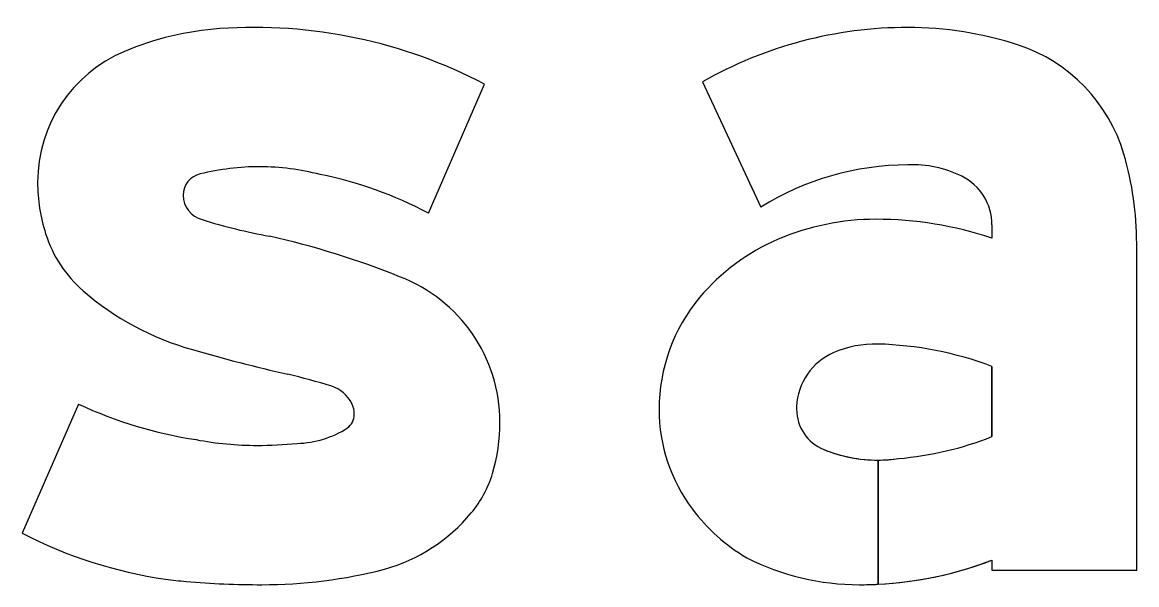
# Model space of a CAD drawing. Extents: x 1806251 to 1809821, y 414895 to 422886.
# Drawn here: x 1809677.4613 to 1809677.6666, y 414942.3102 to 414942.4138 of the extents above; entities that cross this region are included whole.
import ezdxf

# ---------------------------------------------------------------- set-up
doc = ezdxf.new("R2010")
doc.units = 0
for name, color, linetype in [('GSBWFILL', 7, 'Continuous'), ('GSCOLORFILL', 7, 'Continuous'), ('GSOUTLINE', 7, 'Continuous')]:
    doc.layers.add(name, color=color, linetype=linetype)

msp = doc.modelspace()

# ---------------------------------------------------------------- linework, layer by layer
at = {"layer": 'GSBWFILL'}
for p, q in [((1809677.5361310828, 414942.3786575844), (1809677.5464811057, 414942.4024183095)), ((1809677.4716768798, 414942.343492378), (1809677.46132619, 414942.31973165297)), ((1809677.46132619, 414942.31973165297), (1809677.46132619, 414942.31973165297))]:
    msp.add_line(p, q, dxfattribs=at)
for points in [[(1809677.5866506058, 414942.40285366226), (1809677.5973531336, 414942.379751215)], [(1809677.6399480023, 414942.37650301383), (1809677.6399480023, 414942.3740472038)], [(1809677.6399480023, 414942.31475823), (1809677.6399480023, 414942.31289203), (1809677.666607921, 414942.31289203), (1809677.666607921, 414942.3730397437)], [(1809677.6399480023, 414942.3504478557), (1809677.6399480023, 414942.3374965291)], [(1809677.618956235, 414942.31031231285), (1809677.618956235, 414942.3331842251)], [(1809677.6189629, 414942.33318422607), (1809677.6189629, 414942.310312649)]]:
    msp.add_lwpolyline(points, dxfattribs=at)
for centre, major_axis, ratio, start_param, end_param in [((1809677.5040494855, 414942.32148628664), (5.595456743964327e-18, 0.09138074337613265), 0.9999946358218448, 5.800291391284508, 6.352301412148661), ((1809677.6244652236, 414942.3364580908), (4.678698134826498e-18, 0.07640893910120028), 0.9999969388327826, 4.960524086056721e-16, 0.5177189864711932), ((1809677.6244652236, 414942.3476166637), (3.995432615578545e-18, 0.06525036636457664), 0.9999969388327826, 5.9661296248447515, 6.283185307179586), ((1809677.5017052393, 414942.35717161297), (3.405673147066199e-18, 0.055618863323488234), 0.9999946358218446, 0.07137800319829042, 0.3980065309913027), ((1809677.6354575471, 414942.3811171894), (1.836510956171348e-18, 0.029992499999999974), 0.999996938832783, 4.9971653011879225, 5.966129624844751), ((1809677.4902739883, 414942.3843601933), (1.5996888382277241e-18, 0.026124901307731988), 0.9999946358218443, 0.3980064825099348, 1.5707963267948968), ((1809677.6078643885, 414942.3730397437), (3.597014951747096e-18, 0.05874371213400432), 0.9999969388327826, 4.712388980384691, 4.997165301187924), ((1809677.5050802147, 414942.34095587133), (2.8323080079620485e-18, 0.04625510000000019), 0.9999946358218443, 2.4802620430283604e-16, 0.23975680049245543), ((1809677.5050802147, 414942.3434165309), (2.68163605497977e-18, 0.0437944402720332), 0.9999946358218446, 6.027142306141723, 6.283185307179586), ((1809677.6244652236, 414942.3364580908), (3.127866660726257e-18, 0.05108193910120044), 0.9999969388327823, 0, 0.5594952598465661), ((1809677.6254191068, 414942.3673669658), (1.2366240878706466e-18, 0.020195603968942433), 0.9999969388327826, 5.822746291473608, 6.330435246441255), ((1809677.4953544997, 414942.3843601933), (1.910782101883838e-18, 0.031205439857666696), 0.9999946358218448, 1.5707963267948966, 1.8797788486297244), ((1809677.494964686, 414942.38198431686), (2.448681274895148e-19, 0.003999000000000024), 0.9999946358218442, 0.21891049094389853, 1.5707963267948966), ((1809677.5020004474, 414942.31457450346), (4.44578073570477e-18, 0.0726051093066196), 0.9999946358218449, 5.793797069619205, 6.0867463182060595), ((1809677.629950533, 414942.37650301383), (6.121703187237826e-19, 0.00999749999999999), 0.9999969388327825, 4.712388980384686, 5.822746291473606), ((1809677.4956311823, 414942.38198431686), (2.8567948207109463e-19, 0.004665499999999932), 0.9999946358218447, 1.5707963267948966, 2.888079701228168), ((1809677.5243190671, 414942.4724706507), (6.097777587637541e-18, 0.09958426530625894), 0.9999946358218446, 2.83708001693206, 2.965597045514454), ((1809677.6185664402, 414942.3318227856), (2.7990122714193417e-18, 0.04571133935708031), 0.9999969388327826, 7.440786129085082e-16, 0.4045122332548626), ((1809677.6185664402, 414942.3102351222), (4.1208754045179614e-18, 0.06729900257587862), 0.9999969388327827, 5.959870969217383, 6.283185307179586), ((1809677.4878496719, 414942.3819645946), (1.428397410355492e-18, 0.023327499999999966), 0.9999946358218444, 1.8797788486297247, 2.4256595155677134), ((1809677.4720250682, 414942.22057286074), (9.659483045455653e-18, 0.1577513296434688), 0.9999946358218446, 5.901211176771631, 6.060376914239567), ((1809677.6154362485, 414942.33862658), (2.3406194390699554e-18, 0.03822521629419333), 0.9999969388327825, 0.3992851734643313, 0.87592986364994), ((1809677.520644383, 414942.340165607), (1.754888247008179e-18, 0.028659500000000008), 0.9999946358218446, 4.71238898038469, 5.919950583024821), ((1809677.5066138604, 414942.40353526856), (3.1790347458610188e-18, 0.05191757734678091), 0.9999946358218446, 2.4256595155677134, 2.8694027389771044), ((1809677.6107350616, 414942.342545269), (1.965862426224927e-18, 0.032104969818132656), 0.9999969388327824, 0.8759298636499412, 1.5707963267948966), ((1809677.5817497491, 414942.66166231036), (1.9640583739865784e-17, 0.3207550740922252), 0.9999946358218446, 2.860128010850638, 2.9166665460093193), ((1809677.6184450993, 414942.33528234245), (1.1803735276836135e-18, 0.019276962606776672), 0.9999969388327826, 6.259454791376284, 6.691732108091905), ((1809677.6170438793, 414942.28903949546), (4.013212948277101e-18, 0.0655407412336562), 0.9999969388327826, 5.926185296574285, 6.254823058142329), ((1809677.615288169, 414942.3425748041), (6.937930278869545e-19, 0.011330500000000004), 0.9999969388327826, 0.4085468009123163, 1.5307853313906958), ((1809677.4768400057, 414942.2089295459), (8.816111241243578e-18, 0.1439780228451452), 0.9999946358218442, 5.990951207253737, 6.049280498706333), ((1809677.5160659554, 414942.3403991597), (4.156944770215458e-19, 0.0067888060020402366), 0.9999946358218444, 5.207729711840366, 5.9449308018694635), ((1809677.5051625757, 414942.4151709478), (4.8443632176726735e-18, 0.0791144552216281), 0.9999946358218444, 2.7045504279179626, 2.9917182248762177), ((1809677.517648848, 414942.3415916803), (2.962682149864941e-19, 0.004838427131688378), 0.9999946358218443, 4.71238898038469, 5.146352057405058), ((1809677.6160259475, 414942.342545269), (7.390052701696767e-19, 0.0120688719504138), 0.9999969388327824, 1.5307853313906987, 1.5707963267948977), ((1809677.5194048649, 414942.3415916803), (1.8874261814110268e-19, 0.003082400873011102), 0.9999946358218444, 3.7692323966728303, 4.71238898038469), ((1809677.6093160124, 414942.342545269), (1.8789704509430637e-18, 0.03068591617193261), 0.9999969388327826, 1.5707963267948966, 2.2139400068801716), ((1809677.611955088, 414942.342545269), (4.897362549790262e-19, 0.007997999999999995), 0.9999969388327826, 1.5707963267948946, 2.7570271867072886), ((1809677.5114651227, 414942.35429543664), (1.1056815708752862e-18, 0.01805715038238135), 0.9999946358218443, 3.1694135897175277, 3.711965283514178), ((1809677.5158482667, 414942.340165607), (2.0485672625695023e-18, 0.033455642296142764), 0.9999946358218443, 4.4265503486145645, 4.71238898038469), ((1809677.50460937, 414942.39652308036), (3.7127815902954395e-18, 0.06063432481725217), 0.9999946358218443, 2.95481032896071, 3.1415926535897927), ((1809677.6174016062, 414942.39483788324), (3.772813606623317e-18, 0.06161472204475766), 0.9999969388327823, 3.2285621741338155, 3.5162209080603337), ((1809677.50460937, 414942.4119979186), (4.660342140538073e-18, 0.07610916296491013), 0.9999946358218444, 3.141592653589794, 3.2384220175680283), ((1809677.618956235, 414942.35984422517), (1.6324541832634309e-18, 0.02666000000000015), 0.9999969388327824, 2.7570271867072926, 3.1415926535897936), ((1809677.618956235, 414942.35984422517), (1.632454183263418e-18, 0.026659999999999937), 0.9999969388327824, 3.141842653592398, 3.284509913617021), ((1809677.528762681, 414942.33637021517), (1.2243406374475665e-18, 0.019995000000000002), 0.9999946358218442, 4.009586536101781, 4.426550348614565), ((1809677.5194840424, 414942.3437782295), (1.9511716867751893e-18, 0.03186505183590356), 0.9999946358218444, 3.4142597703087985, 4.020407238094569), ((1809677.6120392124, 414942.34458615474), (2.0873501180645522e-18, 0.03408901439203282), 0.9999969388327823, 2.2139400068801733, 2.6111245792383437), ((1809677.4993485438, 414942.3927606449), (5.041516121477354e-18, 0.08233420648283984), 0.9999946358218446, 2.6615606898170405, 2.9996886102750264), ((1809677.6155307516, 414942.3560945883), (2.8086391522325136e-18, 0.04586855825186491), 0.9999969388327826, 2.6724432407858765, 3.1415926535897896), ((1809677.6155307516, 414942.3782665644), (4.1662811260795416e-18, 0.06804053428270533), 0.9999969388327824, 3.192056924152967, 3.5086436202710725), ((1809677.5054606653, 414942.40085317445), (5.5493121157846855e-18, 0.09062714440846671), 0.9999946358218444, 3.141592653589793, 3.3936798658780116), ((1809677.4971303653, 414942.3772340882), (4.081135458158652e-18, 0.0666500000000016), 0.9999946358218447, 2.999688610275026, 3.056978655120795), ((1809677.5054606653, 414942.4739500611), (1.0025205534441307e-17, 0.1637240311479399), 0.9999946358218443, 3.0562043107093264, 3.1415926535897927), ((1809677.6155307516, 414942.3782665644), (4.166281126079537e-18, 0.06804053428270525), 0.9999969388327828, 3.1415926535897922, 3.1919588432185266)]:
    msp.add_ellipse(centre, major_axis=major_axis, ratio=ratio, start_param=start_param, end_param=end_param, dxfattribs=at)
at = {"layer": 'GSCOLORFILL'}
for p, q in [((1809677.5361310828, 414942.3786575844), (1809677.5464811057, 414942.4024183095)), ((1809677.4716768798, 414942.343492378), (1809677.46132619, 414942.31973165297)), ((1809677.46132619, 414942.31973165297), (1809677.46132619, 414942.31973165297))]:
    msp.add_line(p, q, dxfattribs=at)
for points in [[(1809677.5866506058, 414942.40285366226), (1809677.5973531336, 414942.379751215)], [(1809677.6399480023, 414942.37650301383), (1809677.6399480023, 414942.3740472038)], [(1809677.6399480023, 414942.31475823), (1809677.6399480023, 414942.31289203), (1809677.666607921, 414942.31289203), (1809677.666607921, 414942.3730397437)], [(1809677.6399480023, 414942.3504478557), (1809677.6399480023, 414942.3374965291)], [(1809677.618956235, 414942.31031231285), (1809677.618956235, 414942.3331842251)], [(1809677.6189629, 414942.33318422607), (1809677.6189629, 414942.310312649)]]:
    msp.add_lwpolyline(points, dxfattribs=at)
for centre, major_axis, ratio, start_param, end_param in [((1809677.5040494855, 414942.32148628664), (5.595456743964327e-18, 0.09138074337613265), 0.9999946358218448, 5.800291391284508, 6.352301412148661), ((1809677.6244652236, 414942.3364580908), (4.678698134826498e-18, 0.07640893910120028), 0.9999969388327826, 4.960524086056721e-16, 0.5177189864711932), ((1809677.6244652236, 414942.3476166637), (3.995432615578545e-18, 0.06525036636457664), 0.9999969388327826, 5.9661296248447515, 6.283185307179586), ((1809677.5017052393, 414942.35717161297), (3.405673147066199e-18, 0.055618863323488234), 0.9999946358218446, 0.07137800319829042, 0.3980065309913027), ((1809677.6354575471, 414942.3811171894), (1.836510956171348e-18, 0.029992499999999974), 0.999996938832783, 4.9971653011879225, 5.966129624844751), ((1809677.4902739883, 414942.3843601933), (1.5996888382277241e-18, 0.026124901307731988), 0.9999946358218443, 0.3980064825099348, 1.5707963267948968), ((1809677.6078643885, 414942.3730397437), (3.597014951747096e-18, 0.05874371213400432), 0.9999969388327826, 4.712388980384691, 4.997165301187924), ((1809677.5050802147, 414942.34095587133), (2.8323080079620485e-18, 0.04625510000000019), 0.9999946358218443, 2.4802620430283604e-16, 0.23975680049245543), ((1809677.5050802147, 414942.3434165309), (2.68163605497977e-18, 0.0437944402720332), 0.9999946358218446, 6.027142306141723, 6.283185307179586), ((1809677.6244652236, 414942.3364580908), (3.127866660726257e-18, 0.05108193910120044), 0.9999969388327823, 0, 0.5594952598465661), ((1809677.6254191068, 414942.3673669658), (1.2366240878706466e-18, 0.020195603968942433), 0.9999969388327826, 5.822746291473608, 6.330435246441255), ((1809677.4953544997, 414942.3843601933), (1.910782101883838e-18, 0.031205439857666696), 0.9999946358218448, 1.5707963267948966, 1.8797788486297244), ((1809677.494964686, 414942.38198431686), (2.448681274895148e-19, 0.003999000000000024), 0.9999946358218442, 0.21891049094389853, 1.5707963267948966), ((1809677.5020004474, 414942.31457450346), (4.44578073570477e-18, 0.0726051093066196), 0.9999946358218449, 5.793797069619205, 6.0867463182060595), ((1809677.629950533, 414942.37650301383), (6.121703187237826e-19, 0.00999749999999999), 0.9999969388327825, 4.712388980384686, 5.822746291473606), ((1809677.4956311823, 414942.38198431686), (2.8567948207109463e-19, 0.004665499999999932), 0.9999946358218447, 1.5707963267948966, 2.888079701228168), ((1809677.5243190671, 414942.4724706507), (6.097777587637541e-18, 0.09958426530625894), 0.9999946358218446, 2.83708001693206, 2.965597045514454), ((1809677.6185664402, 414942.3318227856), (2.7990122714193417e-18, 0.04571133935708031), 0.9999969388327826, 7.440786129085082e-16, 0.4045122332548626), ((1809677.6185664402, 414942.3102351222), (4.1208754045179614e-18, 0.06729900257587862), 0.9999969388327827, 5.959870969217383, 6.283185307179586), ((1809677.4878496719, 414942.3819645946), (1.428397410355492e-18, 0.023327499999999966), 0.9999946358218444, 1.8797788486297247, 2.4256595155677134), ((1809677.4720250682, 414942.22057286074), (9.659483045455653e-18, 0.1577513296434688), 0.9999946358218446, 5.901211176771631, 6.060376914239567), ((1809677.6154362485, 414942.33862658), (2.3406194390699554e-18, 0.03822521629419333), 0.9999969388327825, 0.3992851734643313, 0.87592986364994), ((1809677.520644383, 414942.340165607), (1.754888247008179e-18, 0.028659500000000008), 0.9999946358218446, 4.71238898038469, 5.919950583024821), ((1809677.5066138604, 414942.40353526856), (3.1790347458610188e-18, 0.05191757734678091), 0.9999946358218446, 2.4256595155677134, 2.8694027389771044), ((1809677.6107350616, 414942.342545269), (1.965862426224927e-18, 0.032104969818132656), 0.9999969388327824, 0.8759298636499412, 1.5707963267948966), ((1809677.5817497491, 414942.66166231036), (1.9640583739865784e-17, 0.3207550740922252), 0.9999946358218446, 2.860128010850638, 2.9166665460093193), ((1809677.6184450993, 414942.33528234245), (1.1803735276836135e-18, 0.019276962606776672), 0.9999969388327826, 6.259454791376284, 6.691732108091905), ((1809677.6170438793, 414942.28903949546), (4.013212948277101e-18, 0.0655407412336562), 0.9999969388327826, 5.926185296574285, 6.254823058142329), ((1809677.615288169, 414942.3425748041), (6.937930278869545e-19, 0.011330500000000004), 0.9999969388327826, 0.4085468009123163, 1.5307853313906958), ((1809677.4768400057, 414942.2089295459), (8.816111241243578e-18, 0.1439780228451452), 0.9999946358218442, 5.990951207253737, 6.049280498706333), ((1809677.5160659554, 414942.3403991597), (4.156944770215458e-19, 0.0067888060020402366), 0.9999946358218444, 5.207729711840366, 5.9449308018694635), ((1809677.5051625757, 414942.4151709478), (4.8443632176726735e-18, 0.0791144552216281), 0.9999946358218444, 2.7045504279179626, 2.9917182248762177), ((1809677.517648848, 414942.3415916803), (2.962682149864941e-19, 0.004838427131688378), 0.9999946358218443, 4.71238898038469, 5.146352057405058), ((1809677.6160259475, 414942.342545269), (7.390052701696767e-19, 0.0120688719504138), 0.9999969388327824, 1.5307853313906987, 1.5707963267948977), ((1809677.5194048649, 414942.3415916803), (1.8874261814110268e-19, 0.003082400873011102), 0.9999946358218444, 3.7692323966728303, 4.71238898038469), ((1809677.6093160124, 414942.342545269), (1.8789704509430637e-18, 0.03068591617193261), 0.9999969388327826, 1.5707963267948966, 2.2139400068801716), ((1809677.611955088, 414942.342545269), (4.897362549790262e-19, 0.007997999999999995), 0.9999969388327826, 1.5707963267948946, 2.7570271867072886), ((1809677.5114651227, 414942.35429543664), (1.1056815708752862e-18, 0.01805715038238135), 0.9999946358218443, 3.1694135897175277, 3.711965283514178), ((1809677.5158482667, 414942.340165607), (2.0485672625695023e-18, 0.033455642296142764), 0.9999946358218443, 4.4265503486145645, 4.71238898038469), ((1809677.50460937, 414942.39652308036), (3.7127815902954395e-18, 0.06063432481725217), 0.9999946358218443, 2.95481032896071, 3.1415926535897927), ((1809677.6174016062, 414942.39483788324), (3.772813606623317e-18, 0.06161472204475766), 0.9999969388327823, 3.2285621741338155, 3.5162209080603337), ((1809677.50460937, 414942.4119979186), (4.660342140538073e-18, 0.07610916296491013), 0.9999946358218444, 3.141592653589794, 3.2384220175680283), ((1809677.618956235, 414942.35984422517), (1.6324541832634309e-18, 0.02666000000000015), 0.9999969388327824, 2.7570271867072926, 3.1415926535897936), ((1809677.618956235, 414942.35984422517), (1.632454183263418e-18, 0.026659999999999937), 0.9999969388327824, 3.141842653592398, 3.284509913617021), ((1809677.528762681, 414942.33637021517), (1.2243406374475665e-18, 0.019995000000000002), 0.9999946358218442, 4.009586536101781, 4.426550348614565), ((1809677.5194840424, 414942.3437782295), (1.9511716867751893e-18, 0.03186505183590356), 0.9999946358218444, 3.4142597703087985, 4.020407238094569), ((1809677.6120392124, 414942.34458615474), (2.0873501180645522e-18, 0.03408901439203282), 0.9999969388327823, 2.2139400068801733, 2.6111245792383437), ((1809677.4993485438, 414942.3927606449), (5.041516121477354e-18, 0.08233420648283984), 0.9999946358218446, 2.6615606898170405, 2.9996886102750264), ((1809677.6155307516, 414942.3560945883), (2.8086391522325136e-18, 0.04586855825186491), 0.9999969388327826, 2.6724432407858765, 3.1415926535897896), ((1809677.6155307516, 414942.3782665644), (4.1662811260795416e-18, 0.06804053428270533), 0.9999969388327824, 3.192056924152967, 3.5086436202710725), ((1809677.5054606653, 414942.40085317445), (5.5493121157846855e-18, 0.09062714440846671), 0.9999946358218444, 3.141592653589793, 3.3936798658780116), ((1809677.4971303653, 414942.3772340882), (4.081135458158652e-18, 0.0666500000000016), 0.9999946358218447, 2.999688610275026, 3.056978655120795), ((1809677.5054606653, 414942.4739500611), (1.0025205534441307e-17, 0.1637240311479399), 0.9999946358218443, 3.0562043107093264, 3.1415926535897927), ((1809677.6155307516, 414942.3782665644), (4.166281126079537e-18, 0.06804053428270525), 0.9999969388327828, 3.1415926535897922, 3.1919588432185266)]:
    msp.add_ellipse(centre, major_axis=major_axis, ratio=ratio, start_param=start_param, end_param=end_param, dxfattribs=at)
at = {"layer": 'GSOUTLINE'}
for p, q in [((1809677.5361310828, 414942.3786575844), (1809677.5464811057, 414942.4024183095)), ((1809677.4716768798, 414942.343492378), (1809677.46132619, 414942.31973165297)), ((1809677.46132619, 414942.31973165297), (1809677.46132619, 414942.31973165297))]:
    msp.add_line(p, q, dxfattribs=at)
for points in [[(1809677.5866506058, 414942.40285366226), (1809677.5973531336, 414942.379751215)], [(1809677.6399480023, 414942.37650301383), (1809677.6399480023, 414942.3740472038)], [(1809677.6399480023, 414942.31475823), (1809677.6399480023, 414942.31289203), (1809677.666607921, 414942.31289203), (1809677.666607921, 414942.3730397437)], [(1809677.6399480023, 414942.3374965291), (1809677.6399480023, 414942.3504478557)]]:
    msp.add_lwpolyline(points, dxfattribs=at)
for centre, major_axis, ratio, start_param, end_param in [((1809677.5040494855, 414942.32148628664), (5.595456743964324e-18, 0.0913807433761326), 0.9999946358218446, 5.800291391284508, 6.352301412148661), ((1809677.6244652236, 414942.3364580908), (4.678698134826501e-18, 0.07640893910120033), 0.9999969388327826, 6.283185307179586, 6.800904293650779), ((1809677.6244652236, 414942.3476166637), (3.995432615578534e-18, 0.06525036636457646), 0.9999969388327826, 5.9661296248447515, 6.283185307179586), ((1809677.5017052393, 414942.35717161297), (3.405673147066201e-18, 0.05561886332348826), 0.9999946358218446, 0.07137800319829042, 0.3980065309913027), ((1809677.6354575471, 414942.3811171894), (1.8365109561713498e-18, 0.029992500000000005), 0.9999969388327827, 4.997165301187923, 5.9661296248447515), ((1809677.4902739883, 414942.3843601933), (1.5996888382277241e-18, 0.026124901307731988), 0.9999946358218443, 0.3980064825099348, 1.5707963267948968), ((1809677.6078643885, 414942.3730397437), (3.597014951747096e-18, 0.05874371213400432), 0.9999969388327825, 4.71238898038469, 4.997165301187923), ((1809677.5050802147, 414942.34095587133), (2.8323080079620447e-18, 0.046255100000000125), 0.9999946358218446, 2.4802620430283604e-16, 0.23975680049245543), ((1809677.5050802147, 414942.3434165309), (2.6816360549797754e-18, 0.04379444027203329), 0.9999946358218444, 6.027142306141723, 6.283185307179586), ((1809677.6244652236, 414942.3364580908), (3.1278666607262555e-18, 0.051081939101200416), 0.9999969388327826, 0, 0.5594952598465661), ((1809677.6254191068, 414942.3673669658), (1.2366240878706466e-18, 0.020195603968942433), 0.9999969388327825, 5.822746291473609, 6.330435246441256), ((1809677.4953544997, 414942.3843601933), (1.910782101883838e-18, 0.031205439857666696), 0.9999946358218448, 1.5707963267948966, 1.8797788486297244), ((1809677.494964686, 414942.38198431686), (2.4486812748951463e-19, 0.0039990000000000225), 0.9999946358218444, 0.21891049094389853, 1.5707963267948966), ((1809677.5020004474, 414942.31457450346), (4.44578073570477e-18, 0.0726051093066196), 0.9999946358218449, 5.793797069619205, 6.0867463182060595), ((1809677.629950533, 414942.37650301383), (6.121703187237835e-19, 0.009997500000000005), 0.9999969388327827, 4.712388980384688, 5.822746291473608), ((1809677.4956311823, 414942.38198431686), (2.8567948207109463e-19, 0.004665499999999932), 0.9999946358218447, 1.5707963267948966, 2.888079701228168), ((1809677.5243190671, 414942.4724706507), (6.09777758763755e-18, 0.09958426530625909), 0.9999946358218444, 2.83708001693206, 2.965597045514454), ((1809677.6185664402, 414942.3318227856), (2.7990122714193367e-18, 0.04571133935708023), 0.9999969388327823, 7.440786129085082e-16, 0.404512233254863), ((1809677.6185664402, 414942.3102351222), (4.120875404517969e-18, 0.06729900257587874), 0.9999969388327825, 5.959870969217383, 6.283185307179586), ((1809677.4878496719, 414942.3819645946), (1.428397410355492e-18, 0.023327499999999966), 0.9999946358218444, 1.8797788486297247, 2.4256595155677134), ((1809677.4720250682, 414942.22057286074), (9.659483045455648e-18, 0.15775132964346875), 0.9999946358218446, 5.901211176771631, 6.060376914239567), ((1809677.6154362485, 414942.33862658), (2.340619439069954e-18, 0.0382252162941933), 0.999996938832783, 0.3992851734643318, 0.8759298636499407), ((1809677.520644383, 414942.340165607), (1.754888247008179e-18, 0.028659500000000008), 0.9999946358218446, 4.71238898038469, 5.919950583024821), ((1809677.5066138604, 414942.40353526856), (3.1790347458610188e-18, 0.05191757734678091), 0.9999946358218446, 2.4256595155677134, 2.8694027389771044), ((1809677.6107350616, 414942.342545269), (1.965862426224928e-18, 0.03210496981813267), 0.9999969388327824, 0.8759298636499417, 1.570796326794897), ((1809677.5817497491, 414942.66166231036), (1.9640583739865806e-17, 0.32075507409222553), 0.9999946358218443, 2.860128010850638, 2.9166665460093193), ((1809677.6184450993, 414942.33528234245), (1.180373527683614e-18, 0.01927696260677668), 0.9999969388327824, 6.2595802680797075, 6.691732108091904), ((1809677.6188764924, 414942.35355446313), (6.121703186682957e-20, 0.0009997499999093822), 0.9999969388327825, 6.2547868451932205, 6.259580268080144), ((1809677.6170438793, 414942.28903949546), (4.013212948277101e-18, 0.0655407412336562), 0.9999969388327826, 5.926185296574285, 6.2547868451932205), ((1809677.615288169, 414942.3425748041), (6.937930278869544e-19, 0.011330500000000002), 0.9999969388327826, 0.4085468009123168, 1.5307853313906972), ((1809677.4768400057, 414942.2089295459), (8.816111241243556e-18, 0.14397802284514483), 0.9999946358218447, 5.990951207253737, 6.049280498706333), ((1809677.5160659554, 414942.3403991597), (4.156944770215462e-19, 0.0067888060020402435), 0.9999946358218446, 5.207729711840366, 5.9449308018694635), ((1809677.5051625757, 414942.4151709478), (4.844363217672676e-18, 0.07911445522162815), 0.9999946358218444, 2.7045504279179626, 2.9917182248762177), ((1809677.517648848, 414942.3415916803), (2.962682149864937e-19, 0.004838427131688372), 0.9999946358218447, 4.71238898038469, 5.146352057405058), ((1809677.6160259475, 414942.342545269), (7.390052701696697e-19, 0.012068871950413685), 0.9999969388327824, 1.5307853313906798, 1.5707963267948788), ((1809677.5194048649, 414942.3415916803), (1.8874261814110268e-19, 0.003082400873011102), 0.9999946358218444, 3.7692323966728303, 4.71238898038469), ((1809677.6093160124, 414942.342545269), (1.878970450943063e-18, 0.0306859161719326), 0.9999969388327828, 1.5707963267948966, 2.213940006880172), ((1809677.611955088, 414942.342545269), (4.89736254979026e-19, 0.007997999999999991), 0.9999969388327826, 1.5707963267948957, 2.7570271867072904), ((1809677.5114651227, 414942.35429543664), (1.1056815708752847e-18, 0.018057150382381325), 0.9999946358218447, 3.1694135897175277, 3.711965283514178), ((1809677.5158482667, 414942.340165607), (2.0485672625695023e-18, 0.033455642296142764), 0.9999946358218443, 4.4265503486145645, 4.71238898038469), ((1809677.50460937, 414942.39652308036), (3.7127815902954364e-18, 0.060634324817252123), 0.9999946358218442, 2.95481032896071, 3.1415926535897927), ((1809677.6174016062, 414942.39483788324), (3.772813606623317e-18, 0.06161472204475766), 0.9999969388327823, 3.228562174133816, 3.516220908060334), ((1809677.50460937, 414942.4119979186), (4.660342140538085e-18, 0.07610916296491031), 0.9999946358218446, 3.141592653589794, 3.2384220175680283), ((1809677.618956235, 414942.35984422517), (1.6324541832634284e-18, 0.026660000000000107), 0.9999969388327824, 2.7570271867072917, 3.2845099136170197), ((1809677.528762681, 414942.33637021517), (1.2243406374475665e-18, 0.019995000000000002), 0.9999946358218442, 4.009586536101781, 4.426550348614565), ((1809677.5194840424, 414942.3437782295), (1.951171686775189e-18, 0.03186505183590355), 0.9999946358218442, 3.4142597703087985, 4.020407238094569), ((1809677.6120392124, 414942.34458615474), (2.087350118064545e-18, 0.0340890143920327), 0.9999969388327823, 2.2139400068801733, 2.6111245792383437), ((1809677.4993485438, 414942.3927606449), (5.041516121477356e-18, 0.08233420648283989), 0.9999946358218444, 2.6615606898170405, 2.9996886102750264), ((1809677.6155307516, 414942.3560945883), (2.808639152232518e-18, 0.04586855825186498), 0.9999969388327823, 2.6724432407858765, 3.1415926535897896), ((1809677.6155307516, 414942.3782665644), (4.166281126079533e-18, 0.06804053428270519), 0.9999969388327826, 3.141592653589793, 3.508643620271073), ((1809677.5054606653, 414942.40085317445), (5.5493121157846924e-18, 0.09062714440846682), 0.9999946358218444, 3.141592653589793, 3.3936798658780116), ((1809677.4971303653, 414942.3772340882), (4.081135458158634e-18, 0.06665000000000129), 0.9999946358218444, 2.999688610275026, 3.056978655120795), ((1809677.5054606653, 414942.4739500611), (1.00252055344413e-17, 0.16372403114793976), 0.9999946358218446, 3.0562043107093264, 3.1415926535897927)]:
    msp.add_ellipse(centre, major_axis=major_axis, ratio=ratio, start_param=start_param, end_param=end_param, dxfattribs=at)

doc.saveas('drawing.dxf')
